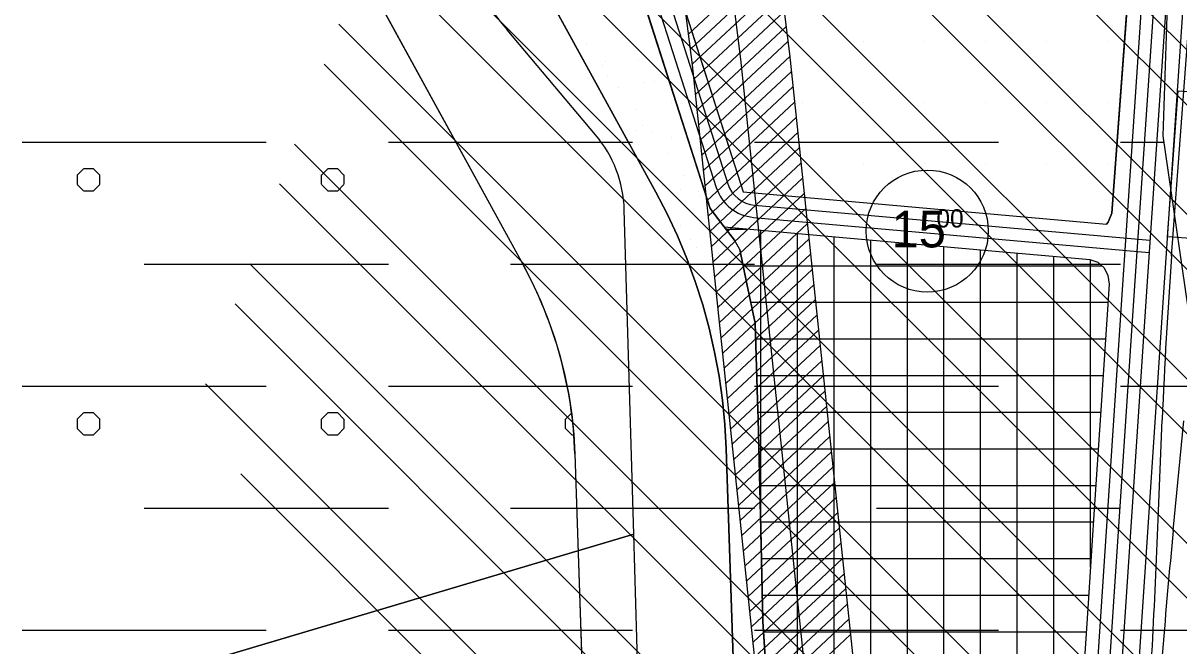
# Model space of a CAD drawing. Extents: x 419109 to 421295, y 4452223 to 4457798.
# Drawn here: x 419882.8 to 420356.3, y 4457200.5 to 4457455.7 of the extents above; entities that cross this region are included whole.
import ezdxf

# ---------------------------------------------------------------- set-up
doc = ezdxf.new("R2010")
doc.units = 0
for name, color, linetype in [('ADAKENARI', 7, 'Continuous'), ('KALDIRIM_FAT', 7, 'Continuous'), ('KD_DAIRE', 7, 'Continuous'), ('KD_YGEN', 7, 'Continuous'), ('PL_AYA_PARK_DINLENME', 7, 'Continuous'), ('PL_KA_TARIM_ALANI', 7, 'Continuous'), ('PL_KAMU_HİZMET_ALANI', 7, 'Continuous'), ('PL_RAYLI_TOPLU_TAŞIMA_İST', 7, 'Continuous'), ('PL_TA_K_DERE', 7, 'Continuous'), ('PL_TİCARET', 7, 'Continuous'), ('RAYLI_TOPLU_TAŞIMA_HATTI', 7, 'Continuous'), ('SN_TASKIN', 7, 'Continuous'), ('SN_TR_SIVILASMA', 7, 'Continuous'), ('SN_TR_TASKIN', 7, 'Continuous'), ('TA_ENH_154', 7, 'Continuous'), ('TA_ENH_KORUMA', 7, 'Continuous'), ('TA_ENH_TARAMA', 7, 'Continuous'), ('TR_TARIMALANI', 7, 'Continuous'), ('TRFAT_KHA', 7, 'Continuous'), ('TRFAT_PARKALANI', 7, 'Continuous'), ('TRFAT_TİCARET', 7, 'Continuous')]:
    doc.layers.add(name, color=color, linetype=linetype)

msp = doc.modelspace()

# ---------------------------------------------------------------- linework, layer by layer
at = {"layer": 'ADAKENARI'}
for p, q in [((420040.61, 4457571.39), (420142.03, 4457386.37)), ((419986.24, 4457541.59), (420087.66, 4457356.57)), ((420131.54, 4457481.75), (420164.31, 4457379.65)), ((420335.82, 4457472.31), (420328.89, 4457377.72)), ((420152.1, 4457466.77), (420177.87, 4457386.49)), ((420142.03, 4457386.37), (420146.65, 4457377.49)), ((420177.87, 4457386.49), (420326.69, 4457373.27)), ((420146.65, 4457377.49), (420150.89, 4457368.43)), ((420164.31, 4457379.65), (420170.09, 4457372.12)), ((420328.89, 4457377.72), (420327.4, 4457374.08)), ((420170.09, 4457372.12), (420174.26, 4457366.68)), ((420170.09, 4457372.12), (420198.84, 4457369.56)), ((420327.4, 4457374.08), (420326.69, 4457373.27)), ((420150.89, 4457368.43), (420154.74, 4457359.2)), ((420198.84, 4457369.56), (420282.73, 4457362.11)), ((420176.38, 4457362.9), (420174.26, 4457366.68)), ((420176.38, 4457362.9), (420179.34, 4457348.85)), ((420154.74, 4457359.2), (420158.19, 4457349.81)), ((420282.73, 4457362.11), (420306.22, 4457360.03)), ((420306.22, 4457360.03), (420319.82, 4457358.82)), ((420319.82, 4457358.82), (420323.08, 4457357.64)), ((420323.08, 4457357.64), (420325.66, 4457355.33)), ((420325.66, 4457355.33), (420327.2, 4457352.23)), ((420158.19, 4457349.81), (420161.24, 4457340.29)), ((420179.34, 4457348.85), (420182.75, 4457332.65)), ((420327.72, 4457348.76), (420324.19, 4457295.07)), ((420327.2, 4457352.23), (420327.72, 4457348.76)), ((420161.24, 4457340.29), (420163.88, 4457330.64)), ((420163.88, 4457330.64), (420166.11, 4457320.89)), ((420182.75, 4457332.65), (420183.71, 4457301.22)), ((420166.11, 4457320.89), (420167.93, 4457311.05)), ((420167.93, 4457311.05), (420169.32, 4457301.14)), ((420169.32, 4457301.14), (420170.29, 4457291.19)), ((420183.71, 4457301.22), (420183.94, 4457293.47)), ((420170.29, 4457291.19), (420170.84, 4457281.2)), ((420183.94, 4457293.47), (420185, 4457248.08)), ((420324.19, 4457295.07), (420322.45, 4457268.6)), ((420108.87, 4457279.14), (420116.2, 4457058.93)), ((420170.84, 4457281.2), (420178.17, 4457061)), ((420322.45, 4457268.6), (420321.65, 4457256.41)), ((420321.65, 4457256.41), (420320.68, 4457241.65)), ((420185, 4457248.08), (420185.88, 4457210.46)), ((420320.68, 4457241.65), (420319.13, 4457217.98)), ((420319.13, 4457217.98), (420317.37, 4457191.13)), ((420185.88, 4457210.46), (420188.12, 4457176.88))]:
    msp.add_line(p, q, dxfattribs=at)
msp.add_arc((419935.89, 4457273.37), 173.08, 1.9073, 28.7282, dxfattribs=at)
at = {"layer": 'KALDIRIM_FAT'}
for p, q in [((420349.52, 4457589.41), (420333.21, 4457348.39)), ((420354.51, 4457589.09), (420338.2, 4457348.06)), ((420359.5, 4457588.77), (420343.18, 4457347.73)), ((420366.49, 4457588.32), (420350.17, 4457347.26)), ((420136.33, 4457483.18), (420166.79, 4457388.28)), ((420141.12, 4457484.62), (420171.55, 4457389.81)), ((420182.51, 4457381.05), (420344.47, 4457366.67)), ((420182.06, 4457376.07), (420344.13, 4457361.68)), ((420333.21, 4457348.39), (420308.66, 4456979.57)), ((420338.2, 4457348.06), (420313.75, 4456980.79)), ((420343.18, 4457347.73), (420272.58, 4456286.94)), ((420350.17, 4457347.26), (420279.44, 4456284.59))]:
    msp.add_line(p, q, dxfattribs=at)
for radius in [17.68, 12.68]:
    msp.add_arc((420183.63, 4457393.68), radius, 197.7968, 264.9249, dxfattribs=at)
at = {"layer": 'KD_DAIRE'}
msp.add_circle((420253.24, 4457370.45), 25, dxfattribs=at)
at = {"layer": 'PL_AYA_PARK_DINLENME'}
for points in [[(420040.61, 4457571.39), (420142.03, 4457386.37), (420146.65, 4457377.49), (420150.89, 4457368.43), (420154.74, 4457359.2), (420158.19, 4457349.81), (420161.24, 4457340.29), (420163.88, 4457330.64), (420166.11, 4457320.89), (420167.93, 4457311.05), (420169.32, 4457301.14), (420170.29, 4457291.19), (420170.84, 4457281.2), (420178.17, 4457061)], [(420188.12, 4457176.88), (420185.88, 4457210.46), (420185, 4457248.08), (420183.94, 4457293.47), (420183.71, 4457301.22), (420182.75, 4457332.65), (420179.34, 4457348.85), (420176.38, 4457362.9), (420174.26, 4457366.68), (420170.09, 4457372.12), (420164.31, 4457379.65), (420131.54, 4457481.75)]]:
    msp.add_lwpolyline(points, dxfattribs=at)
at = {"layer": 'PL_KA_TARIM_ALANI'}
msp.add_line((420117.37, 4457409.86), (420081.17, 4457452.85), dxfattribs=at)
for points in [[(419159.16, 4456956.55), (420132.98, 4457246.25), (420129.11, 4457379.11)], [(420135.88, 4457146.88), (420132.98, 4457246.25), (419159.16, 4456956.55)]]:
    msp.add_lwpolyline(points, dxfattribs=at)
for centre, radius, start, end in [((420241.23, 4457587.64), 209.25, 210.1137, 220.1009), ((420079.13, 4457377.66), 50, 1.6696, 40.1009)]:
    msp.add_arc(centre, radius, start, end, dxfattribs=at)
at = {"layer": 'PL_KAMU_HİZMET_ALANI'}
msp.add_lwpolyline([(420152.1, 4457466.77), (420177.87, 4457386.49), (420326.69, 4457373.27), (420327.4, 4457374.08), (420328.89, 4457377.72), (420335.82, 4457472.31)], dxfattribs=at)
at = {"layer": 'PL_RAYLI_TOPLU_TAŞIMA_İST'}
msp.add_lwpolyline([(420356.03, 4457427.94), (420371.35, 4457426.81), (420366.93, 4457366.97), (420351.61, 4457368.1)], close=True, dxfattribs=at)
at = {"layer": 'PL_TA_K_DERE'}
for points in [[(420178.17, 4457061), (420170.84, 4457281.2), (420170.29, 4457291.19), (420169.32, 4457301.14), (420167.93, 4457311.05), (420166.11, 4457320.89), (420163.88, 4457330.64), (420161.24, 4457340.29), (420158.19, 4457349.81), (420154.74, 4457359.2), (420150.89, 4457368.43), (420146.65, 4457377.49), (420142.03, 4457386.37), (420040.61, 4457571.39)], [(419986.24, 4457541.59), (420087.66, 4457356.57), (420091.39, 4457349.37), (420094.77, 4457342.01), (420097.81, 4457334.5), (420100.49, 4457326.86), (420102.82, 4457319.1), (420104.77, 4457311.24), (420106.36, 4457303.29), (420107.57, 4457295.28), (420108.41, 4457287.22), (420108.87, 4457279.14), (420116.2, 4457058.93)]]:
    msp.add_lwpolyline(points, dxfattribs=at)
at = {"layer": 'PL_TİCARET'}
msp.add_lwpolyline([(420188.12, 4457176.88), (420185.88, 4457210.46), (420185, 4457248.08), (420183.94, 4457293.47), (420183.71, 4457301.22), (420182.75, 4457332.65), (420179.34, 4457348.85), (420176.38, 4457362.9), (420174.26, 4457366.68), (420170.09, 4457372.12), (420198.84, 4457369.56), (420282.73, 4457362.11), (420306.22, 4457360.03), (420319.82, 4457358.82), (420323.08, 4457357.64), (420325.66, 4457355.33), (420327.2, 4457352.23), (420327.72, 4457348.76), (420324.19, 4457295.07), (420322.45, 4457268.6), (420321.65, 4457256.41), (420320.68, 4457241.65), (420319.13, 4457217.98), (420317.37, 4457191.13)], dxfattribs=at)
at = {"layer": 'RAYLI_TOPLU_TAŞIMA_HATTI'}
for p, q in [((420353.32, 4457360.1), (420363.42, 4457496.7)), ((420347.85, 4457252.21), (420349.5, 4457293.11)), ((420354.01, 4457247.7), (420358.37, 4457292.74))]:
    msp.add_line(p, q, dxfattribs=at)
for centre, radius, start, end in [((422347.88, 4457212.62), 2000, 175.77107, 177.6936), ((415851.5, 4457433.31), 4500, 356.37561, 357.6936), ((423340.09, 4456959.06), 3000, 174.4787, 176.37561)]:
    msp.add_arc(centre, radius, start, end, dxfattribs=at)
at = {"layer": 'SN_TASKIN'}
msp.add_lwpolyline([(420304.2, 4457786), (420304.13, 4457785.63), (420361.4, 4457753.33), (420365.13, 4457670.4), (420353.37, 4457516.08), (420349.76, 4457409.43), (420362.12, 4457324.02), (420428.86, 4457299.97), (420651.65, 4457251.03), (420800.51, 4457206.77), (420934.84, 4457119.42), (421005.12, 4457071.28), (421055.3, 4457008.56), (421130.37, 4456973.34), (421233.23, 4456921.91), (421285.98, 4456875.69)], dxfattribs=at)
at = {"layer": 'SN_TR_SIVILASMA'}
for p, q in [((421282.29, 4456521.91), (420118.46, 4457685.73)), ((421282.05, 4456499.69), (420108.49, 4457673.26)), ((421281.59, 4456455.25), (420088.53, 4457648.31)), ((421281.36, 4456433.03), (420079.09, 4457635.3)), ((421280.9, 4456388.6), (420066.93, 4457602.56)), ((421280.66, 4456366.38), (420060.85, 4457586.19)), ((421280.2, 4456321.94), (420048.69, 4457553.45)), ((421279.97, 4456299.72), (420042.61, 4457537.08)), ((421279.51, 4456255.28), (420030.45, 4457504.34)), ((421279.27, 4456233.06), (420024.37, 4457487.97)), ((421278.81, 4456188.63), (420012.21, 4457455.23)), ((421278.58, 4456166.41), (420006.13, 4457438.86)), ((421278.12, 4456121.97), (419993.97, 4457406.12)), ((421277.88, 4456099.75), (419987.89, 4457389.75)), ((421277.42, 4456055.31), (419975.73, 4457357.01)), ((421277.19, 4456033.09), (419969.65, 4457340.64)), ((421276.73, 4455988.66), (419957.49, 4457307.89)), ((421276.49, 4455966.44), (419971.97, 4457270.96))]:
    msp.add_line(p, q, dxfattribs=at)
at = {"layer": 'SN_TR_TASKIN'}
for p, q in [((419882.43, 4457406.9), (419982.43, 4457406.9)), ((420032.43, 4457406.9), (420132.43, 4457406.9)), ((420182.43, 4457406.9), (420282.43, 4457406.9)), ((420332.43, 4457406.9), (420350.13, 4457406.9)), ((419932.43, 4457356.9), (420032.43, 4457356.9)), ((420082.43, 4457356.9), (420182.43, 4457356.9)), ((420232.43, 4457356.9), (420332.43, 4457356.9)), ((419882.43, 4457306.9), (419982.43, 4457306.9)), ((420032.43, 4457306.9), (420132.43, 4457306.9)), ((420182.43, 4457306.9), (420282.43, 4457306.9)), ((420332.43, 4457306.9), (420409.63, 4457306.9)), ((419932.43, 4457256.9), (420032.43, 4457256.9)), ((420082.43, 4457256.9), (420182.43, 4457256.9)), ((420232.43, 4457256.9), (420332.43, 4457256.9)), ((419882.43, 4457206.9), (419982.43, 4457206.9)), ((420032.43, 4457206.9), (420132.43, 4457206.9)), ((420182.43, 4457206.9), (420282.43, 4457206.9)), ((420332.43, 4457206.9), (420432.43, 4457206.9))]:
    msp.add_line(p, q, dxfattribs=at)
at = {"layer": 'TA_ENH_154'}
msp.add_lwpolyline([(419862.83, 4455014.24), (420170.14, 4456613.6), (420230.68, 4456928.68), (420176.89, 4457440.84), (420133.44, 4457787.81)], dxfattribs=at)
at = {"layer": 'TA_ENH_KORUMA'}
for p, q in [((420157.02, 4457438.55), (420113.36, 4457787.18)), ((420210.48, 4456929.54), (420157.02, 4457438.55))]:
    msp.add_line(p, q, dxfattribs=at)
msp.add_lwpolyline([(420153.62, 4457787.6), (420196.76, 4457443.12), (420250.88, 4456927.82), (420189.78, 4456609.83), (419883.15, 4455014.02)], dxfattribs=at)
at = {"layer": 'TA_ENH_TARAMA'}
for p, q in [((420155.44, 4457451.14), (420191.54, 4457484.87)), ((420156.21, 4457445.01), (420192.3, 4457478.74)), ((420156.98, 4457438.89), (420193.07, 4457472.62)), ((420157.64, 4457432.66), (420193.84, 4457466.49)), ((420158.29, 4457426.43), (420194.61, 4457460.36)), ((420158.95, 4457420.19), (420195.37, 4457454.23)), ((420159.6, 4457413.96), (420196.14, 4457448.11)), ((420160.26, 4457407.73), (420196.89, 4457441.96)), ((420160.91, 4457401.5), (420197.54, 4457435.73)), ((420161.57, 4457395.26), (420198.2, 4457429.5)), ((420162.22, 4457389.03), (420198.85, 4457423.26)), ((420162.88, 4457382.8), (420199.5, 4457417.03)), ((420163.53, 4457376.57), (420200.16, 4457410.8)), ((420164.19, 4457370.34), (420200.81, 4457404.57)), ((420164.84, 4457364.1), (420201.47, 4457398.33)), ((420165.49, 4457357.87), (420202.12, 4457392.1)), ((420166.15, 4457351.64), (420202.78, 4457385.87)), ((420166.8, 4457345.41), (420203.43, 4457379.64)), ((420167.46, 4457339.17), (420204.09, 4457373.4)), ((420168.11, 4457332.94), (420204.74, 4457367.17)), ((420168.77, 4457326.71), (420205.4, 4457360.94)), ((420169.42, 4457320.48), (420206.05, 4457354.71)), ((420170.08, 4457314.24), (420206.71, 4457348.47)), ((420170.73, 4457308.01), (420207.36, 4457342.24)), ((420171.39, 4457301.78), (420208.01, 4457336.01)), ((420172.04, 4457295.55), (420208.67, 4457329.78)), ((420172.69, 4457289.31), (420209.32, 4457323.54)), ((420173.35, 4457283.08), (420209.98, 4457317.31)), ((420174, 4457276.85), (420210.63, 4457311.08)), ((420174.66, 4457270.62), (420211.29, 4457304.85)), ((420175.31, 4457264.38), (420211.94, 4457298.61)), ((420175.97, 4457258.15), (420212.6, 4457292.38)), ((420176.62, 4457251.92), (420213.25, 4457286.15)), ((420177.28, 4457245.69), (420213.91, 4457279.92)), ((420177.93, 4457239.45), (420214.56, 4457273.68)), ((420178.59, 4457233.22), (420215.21, 4457267.45)), ((420179.24, 4457226.99), (420215.87, 4457261.22)), ((420179.89, 4457220.76), (420216.52, 4457254.99)), ((420180.55, 4457214.52), (420217.18, 4457248.75)), ((420181.2, 4457208.29), (420217.83, 4457242.52)), ((420181.86, 4457202.06), (420218.49, 4457236.29)), ((420182.51, 4457195.83), (420219.14, 4457230.06)), ((420183.17, 4457189.59), (420219.8, 4457223.82)), ((420183.82, 4457183.36), (420220.45, 4457217.59)), ((420184.48, 4457177.13), (420221.11, 4457211.36)), ((420185.13, 4457170.9), (420221.76, 4457205.13))]:
    msp.add_line(p, q, dxfattribs=at)
at = {"layer": 'TR_TARIMALANI'}
for p, q in [((419905, 4457393.4), (419907.71, 4457396.11)), ((419907.75, 4457396.14), (419911.58, 4457396.14)), ((419914.25, 4457393.4), (419911.54, 4457396.11)), ((420005, 4457393.4), (420007.71, 4457396.11)), ((420007.75, 4457396.14), (420011.58, 4457396.14)), ((420014.25, 4457393.4), (420011.54, 4457396.11)), ((419905.04, 4457389.6), (419905.04, 4457393.43)), ((419914.29, 4457389.6), (419914.29, 4457393.43)), ((420005.04, 4457389.6), (420005.04, 4457393.43)), ((420014.29, 4457389.6), (420014.29, 4457393.43)), ((419907.71, 4457386.86), (419905, 4457389.57)), ((419907.75, 4457386.89), (419911.58, 4457386.89)), ((419911.54, 4457386.86), (419914.25, 4457389.57)), ((420007.71, 4457386.86), (420005, 4457389.57)), ((420007.75, 4457386.89), (420011.58, 4457386.89)), ((420011.54, 4457386.86), (420014.25, 4457389.57)), ((419905, 4457293.4), (419907.71, 4457296.11)), ((419907.75, 4457296.14), (419911.58, 4457296.14)), ((419914.25, 4457293.4), (419911.54, 4457296.11)), ((420005, 4457293.4), (420007.71, 4457296.11)), ((420007.75, 4457296.14), (420011.58, 4457296.14)), ((420014.25, 4457293.4), (420011.54, 4457296.11)), ((420105, 4457293.4), (420107.49, 4457295.9)), ((419905.04, 4457289.6), (419905.04, 4457293.43)), ((419914.29, 4457289.6), (419914.29, 4457293.43)), ((420005.04, 4457289.6), (420005.04, 4457293.43)), ((420014.29, 4457289.6), (420014.29, 4457293.43)), ((420105.04, 4457289.6), (420105.04, 4457293.43)), ((419907.71, 4457286.86), (419905, 4457289.57)), ((419907.75, 4457286.89), (419911.58, 4457286.89)), ((419911.54, 4457286.86), (419914.25, 4457289.57)), ((420007.71, 4457286.86), (420005, 4457289.57)), ((420007.75, 4457286.89), (420011.58, 4457286.89)), ((420011.54, 4457286.86), (420014.25, 4457289.57)), ((420107.71, 4457286.86), (420105, 4457289.57)), ((420107.75, 4457286.89), (420108.44, 4457286.89))]:
    msp.add_line(p, q, dxfattribs=at)
at = {"layer": 'TRFAT_KHA'}
for p, q in [((420177.1, 4457448.27), (420177.1, 4457448.27)), ((420202.1, 4457448.27), (420202.1, 4457448.27)), ((420227.1, 4457448.27), (420227.1, 4457448.27)), ((420252.1, 4457448.27), (420252.1, 4457448.27)), ((420277.1, 4457448.27), (420277.1, 4457448.27)), ((420302.1, 4457448.27), (420302.1, 4457448.27)), ((420327.1, 4457448.27), (420327.1, 4457448.27)), ((420177.1, 4457423.27), (420177.1, 4457423.27)), ((420202.1, 4457423.27), (420202.1, 4457423.27)), ((420227.1, 4457423.27), (420227.1, 4457423.27)), ((420252.1, 4457423.27), (420252.1, 4457423.27)), ((420277.1, 4457423.27), (420277.1, 4457423.27)), ((420302.1, 4457423.27), (420302.1, 4457423.27)), ((420327.1, 4457423.27), (420327.1, 4457423.27)), ((420177.1, 4457398.27), (420177.1, 4457398.27)), ((420202.1, 4457398.27), (420202.1, 4457398.27)), ((420227.1, 4457398.27), (420227.1, 4457398.27)), ((420252.1, 4457398.27), (420252.1, 4457398.27)), ((420277.1, 4457398.27), (420277.1, 4457398.27)), ((420302.1, 4457398.27), (420302.1, 4457398.27)), ((420327.1, 4457398.27), (420327.1, 4457398.27))]:
    msp.add_line(p, q, dxfattribs=at)
at = {"layer": 'TRFAT_PARKALANI'}
for p, q in [((420125.69, 4457453.49), (420125.69, 4457453.49)), ((420128.35, 4457449.87), (420128.35, 4457449.87)), ((420113.58, 4457447.27), (420113.58, 4457447.27)), ((420120.24, 4457438.29), (420120.24, 4457438.29)), ((420121.31, 4457439.8), (420121.31, 4457439.8)), ((420135.01, 4457440.89), (420135.01, 4457440.89)), ((420122.22, 4457433.79), (420122.22, 4457433.79)), ((420145.66, 4457434.12), (420145.66, 4457434.12)), ((420126.9, 4457429.31), (420126.9, 4457429.31)), ((420136.99, 4457431.19), (420136.99, 4457431.19)), ((420141.67, 4457431.91), (420141.67, 4457431.91)), ((420133.56, 4457420.33), (420133.56, 4457420.33)), ((420148.33, 4457422.93), (420148.33, 4457422.93)), ((420133.52, 4457411.49), (420133.52, 4457411.49)), ((420136.77, 4457413.61), (420136.77, 4457413.61)), ((420140.22, 4457411.35), (420140.22, 4457411.35)), ((420148.29, 4457408.89), (420148.29, 4457408.89)), ((420146.88, 4457402.37), (420146.88, 4457402.37)), ((420153.54, 4457393.39), (420153.54, 4457393.39)), ((420144.81, 4457389.19), (420144.81, 4457389.19)), ((420152.22, 4457387.41), (420152.22, 4457387.41)), ((420159.59, 4457386.59), (420159.59, 4457386.59)), ((420145.43, 4457381.8), (420145.43, 4457381.8)), ((420160.2, 4457384.41), (420160.2, 4457384.41)), ((420152.09, 4457372.82), (420152.09, 4457372.82)), ((420166.86, 4457375.43), (420166.86, 4457375.43)), ((420156.11, 4457366.89), (420156.11, 4457366.89)), ((420158.75, 4457363.84), (420158.75, 4457363.84)), ((420170.89, 4457364.28), (420170.89, 4457364.28)), ((420173.52, 4457366.45), (420173.52, 4457366.45)), ((420167.67, 4457361.22), (420167.67, 4457361.22)), ((420165.41, 4457354.87), (420165.41, 4457354.87)), ((420167.41, 4457344.59), (420167.41, 4457344.59)), ((420172.07, 4457345.89), (420172.07, 4457345.89)), ((420163.96, 4457334.3), (420163.96, 4457334.3)), ((420178.73, 4457336.91), (420178.73, 4457336.91)), ((420164.81, 4457329.82), (420164.81, 4457329.82)), ((420170.62, 4457325.32), (420170.62, 4457325.32)), ((420171.64, 4457325.38), (420171.64, 4457325.38)), ((420178.71, 4457322.29), (420178.71, 4457322.29)), ((420177.28, 4457316.34), (420177.28, 4457316.34)), ((420176.11, 4457307.52), (420176.11, 4457307.52)), ((420169.17, 4457304.76), (420169.17, 4457304.76)), ((420175.83, 4457295.78), (420175.83, 4457295.78)), ((420182.49, 4457286.8), (420182.49, 4457286.8)), ((420171.77, 4457282.9), (420171.77, 4457282.9)), ((420178.2, 4457278.67), (420178.2, 4457278.67)), ((420174.38, 4457275.21), (420174.38, 4457275.21)), ((420181.04, 4457266.23), (420181.04, 4457266.23)), ((420183.07, 4457260.59), (420183.07, 4457260.59)), ((420172.93, 4457254.65), (420172.93, 4457254.65)), ((420179.59, 4457245.67), (420179.59, 4457245.67)), ((420179.59, 4457240.9), (420179.59, 4457240.9)), ((420182.16, 4457242.83), (420182.16, 4457242.83)), ((420176.99, 4457226.13), (420176.99, 4457226.13)), ((420178.14, 4457225.1), (420178.14, 4457225.1)), ((420173.27, 4457222.31), (420173.27, 4457222.31)), ((420184.8, 4457216.12), (420184.8, 4457216.12)), ((420176.69, 4457204.54), (420176.69, 4457204.54))]:
    msp.add_line(p, q, dxfattribs=at)
at = {"layer": 'TRFAT_TİCARET'}
for p, q in [((420170.75, 4457371.26), (420179.8, 4457371.26)), ((420185.09, 4457244.21), (420185.09, 4457370.79)), ((420200.09, 4457051.32), (420200.09, 4457369.45)), ((420215.09, 4456960.96), (420215.09, 4457368.12)), ((420230.09, 4456951.93), (420230.09, 4457366.79)), ((420245.09, 4457178.99), (420245.09, 4457365.46)), ((420260.09, 4457178.99), (420260.09, 4457364.12)), ((420275.09, 4456956.48), (420275.09, 4457362.79)), ((420290.09, 4456958), (420290.09, 4457361.46)), ((420305.09, 4457005.71), (420305.09, 4457360.13)), ((420320.09, 4457232.68), (420320.09, 4457358.72)), ((420177.78, 4457356.26), (420324.63, 4457356.26)), ((420180.94, 4457341.26), (420327.23, 4457341.26)), ((420182.95, 4457326.26), (420326.24, 4457326.26)), ((420183.4, 4457311.26), (420325.25, 4457311.26)), ((420183.86, 4457296.26), (420324.27, 4457296.26)), ((420184.23, 4457281.26), (420323.28, 4457281.26)), ((420184.58, 4457266.26), (420322.3, 4457266.26)), ((420184.93, 4457251.26), (420321.31, 4457251.26)), ((420185.28, 4457236.26), (420320.33, 4457236.26)), ((420185.63, 4457221.26), (420319.34, 4457221.26)), ((420186.16, 4457206.26), (420318.36, 4457206.26))]:
    msp.add_line(p, q, dxfattribs=at)

# ---------------------------------------------------------------- texts
at = {"layer": 'KD_YGEN'}
for s, height, p in [('15', 15, (420238.58, 4457363.75)), ('00', 7.5, (420256.99, 4457371.9))]:
    msp.add_text(s, height=height, dxfattribs=at).set_placement(p)

doc.saveas('drawing.dxf')
